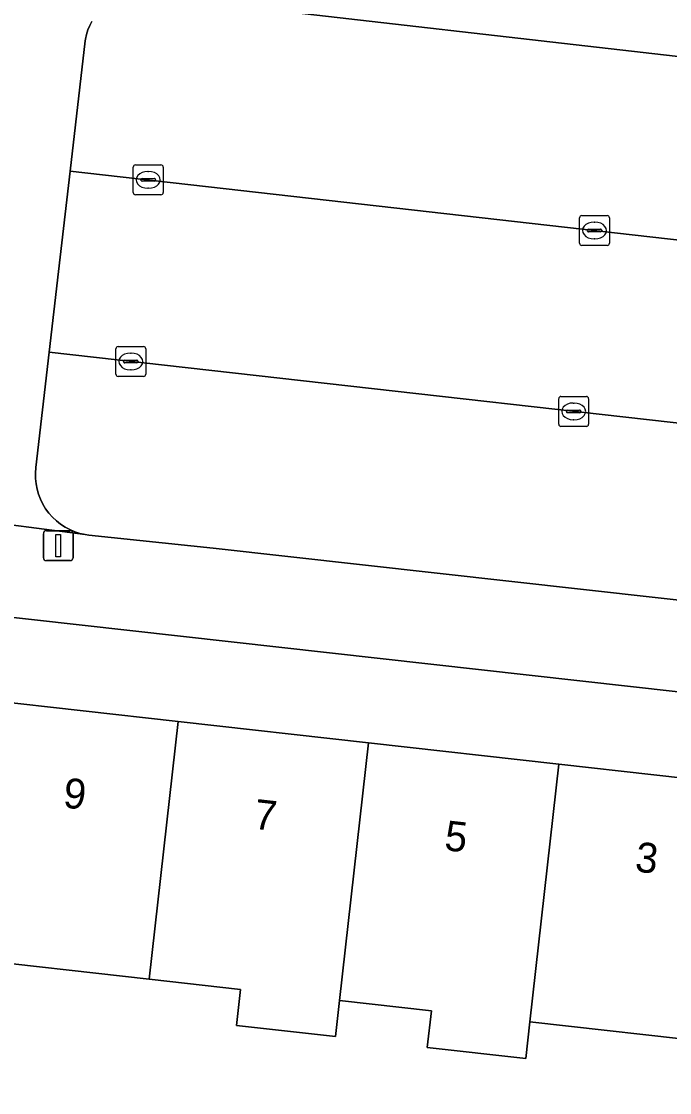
# Model space of a CAD drawing. Extents: x 161928 to 163071, y 386474 to 387428.
# Drawn here: x 162798.8 to 162820.46, y 387183.29 to 387219.1 of the extents above; entities that cross this region are included whole.
import ezdxf

# ---------------------------------------------------------------- set-up
doc = ezdxf.new("R2010")
doc.units = 0
for name, color, linetype in [('IMGEO_Erf', 7, 'Continuous'), ('IMGEO_Kolk', 7, 'Continuous'), ('IMGEO_Lichtmast', 7, 'Continuous'), ('IMGEO_Pand', 7, 'Continuous'), ('IMGEO_Pand_nummerreeks', 7, 'Continuous'), ('IMGEO_Parkeervlak_open', 7, 'Continuous'), ('IMGEO_Rijbaan_lokaal_open', 7, 'Continuous'), ('IMGEO_Voetpad_open', 7, 'Continuous')]:
    doc.layers.add(name, color=color, linetype=linetype)

msp = doc.modelspace()

# ---------------------------------------------------------------- linework, layer by layer
at = {"layer": 'IMGEO_Erf'}
for points in [[(162829.114, 387195.747), (162772.429, 387202.09)], [(162797.677, 387196.405), (162804.037, 387195.691), (162810.397, 387194.978), (162816.757, 387194.265), (162823.117, 387193.552)], [(162829.711, 387172.682), (162831.314, 387187.051), (162831.181, 387187.066), (162829.156, 387187.299), (162828.746, 387183.741), (162828.474, 387183.772), (162828.527, 387184.232), (162822.152, 387184.944), (162815.791, 387185.655), (162815.653, 387184.428), (162812.365, 387184.797), (162812.502, 387186.023), (162809.431, 387186.366), (162809.296, 387185.163), (162805.989, 387185.534), (162806.124, 387186.735), (162803.071, 387187.076), (162796.711, 387187.787)]]:
    msp.add_lwpolyline(points, dxfattribs=at)
at = {"layer": 'IMGEO_Kolk'}
for p, q in [((162802.535, 387213.375), (162802.535, 387214.227)), ((162802.61, 387214.301), (162803.462, 387214.301)), ((162803.536, 387214.227), (162803.536, 387213.375)), ((162802.794, 387213.795), (162802.794, 387213.807)), ((162802.837, 387213.844), (162803.235, 387213.844)), ((162803.023, 387214.081), (162803.048, 387214.081)), ((162803.278, 387213.807), (162803.278, 387213.795)), ((162803.232, 387213.758), (162802.834, 387213.758)), ((162803.046, 387213.521), (162803.021, 387213.521)), ((162803.462, 387213.301), (162802.61, 387213.301)), ((162817.453, 387211.683), (162817.453, 387212.535)), ((162817.528, 387212.609), (162818.38, 387212.609)), ((162817.941, 387212.389), (162817.966, 387212.389)), ((162818.454, 387212.535), (162818.454, 387211.683)), ((162817.712, 387212.103), (162817.712, 387212.115)), ((162818.15, 387212.066), (162817.752, 387212.066)), ((162817.755, 387212.152), (162818.153, 387212.152)), ((162818.196, 387212.115), (162818.196, 387212.103)), ((162817.964, 387211.829), (162817.939, 387211.829)), ((162818.38, 387211.609), (162817.528, 387211.609)), ((162801.953, 387207.302), (162801.953, 387208.154)), ((162802.028, 387208.228), (162802.88, 387208.228)), ((162802.954, 387208.154), (162802.954, 387207.302)), ((162802.212, 387207.722), (162802.212, 387207.734)), ((162802.65, 387207.685), (162802.252, 387207.685)), ((162802.255, 387207.771), (162802.653, 387207.771)), ((162802.441, 387208.008), (162802.466, 387208.008)), ((162802.696, 387207.734), (162802.696, 387207.722)), ((162802.464, 387207.448), (162802.439, 387207.448)), ((162802.88, 387207.228), (162802.028, 387207.228)), ((162816.757, 387205.634), (162816.757, 387206.486)), ((162816.832, 387206.56), (162817.684, 387206.56)), ((162817.245, 387206.34), (162817.27, 387206.34)), ((162817.758, 387206.486), (162817.758, 387205.634)), ((162817.016, 387206.054), (162817.016, 387206.066)), ((162817.454, 387206.017), (162817.056, 387206.017)), ((162817.059, 387206.103), (162817.457, 387206.103)), ((162817.5, 387206.066), (162817.5, 387206.054)), ((162817.684, 387205.56), (162816.832, 387205.56)), ((162817.268, 387205.78), (162817.243, 387205.78))]:
    msp.add_line(p, q, dxfattribs=at)
for points in [[(162802.535, 387213.375), (162802.535, 387214.227)], [(162802.61, 387214.301), (162803.462, 387214.301)], [(162803.536, 387214.227), (162803.536, 387213.375)], [(162803.462, 387213.301), (162802.61, 387213.301)], [(162817.453, 387211.683), (162817.453, 387212.535)], [(162817.528, 387212.609), (162818.38, 387212.609)], [(162818.454, 387212.535), (162818.454, 387211.683)], [(162818.38, 387211.609), (162817.528, 387211.609)], [(162801.953, 387207.302), (162801.953, 387208.154)], [(162802.028, 387208.228), (162802.88, 387208.228)], [(162802.954, 387208.154), (162802.954, 387207.302)], [(162802.88, 387207.228), (162802.028, 387207.228)], [(162816.757, 387205.634), (162816.757, 387206.486)], [(162816.832, 387206.56), (162817.684, 387206.56)], [(162817.758, 387206.486), (162817.758, 387205.634)], [(162817.684, 387205.56), (162816.832, 387205.56)]]:
    msp.add_lwpolyline(points, dxfattribs=at)
for centre, radius, start, end in [((162802.612, 387214.225), 0.0765, 91.552, 178.448), ((162802.612, 387214.225), 0.0765, 91.552, 178.448), ((162803.46, 387214.225), 0.0765, 1.552, 88.448), ((162803.46, 387214.225), 0.0765, 1.552, 88.448), ((162802.834, 387213.804), 0.0403, 85.8775, 175.7526), ((162802.831, 387213.794), 0.0366, 178.938, 274.7102), ((162803.235, 387213.801), 0.043, 264.8664, 352.4533), ((162803.239, 387213.806), 0.0386, 1.7309, 96.639), ((162802.612, 387213.377), 0.0765, 181.552, 268.448), ((162802.612, 387213.377), 0.0765, 181.552, 268.448), ((162803.46, 387213.377), 0.0765, 271.552, 358.448), ((162803.46, 387213.377), 0.0765, 271.552, 358.448), ((162817.53, 387212.533), 0.0765, 91.552, 178.448), ((162817.53, 387212.533), 0.0765, 91.552, 178.448), ((162818.378, 387212.533), 0.0765, 1.552, 88.448), ((162818.378, 387212.533), 0.0765, 1.552, 88.448), ((162817.752, 387212.112), 0.0403, 85.8775, 175.7526), ((162817.749, 387212.102), 0.0366, 178.938, 274.7102), ((162818.153, 387212.109), 0.043, 264.8664, 352.4533), ((162818.157, 387212.114), 0.0386, 1.7309, 96.639), ((162817.53, 387211.685), 0.0765, 181.552, 268.448), ((162817.53, 387211.685), 0.0765, 181.552, 268.448), ((162818.378, 387211.685), 0.0765, 271.552, 358.448), ((162818.378, 387211.685), 0.0765, 271.552, 358.448), ((162802.03, 387208.152), 0.0765, 91.552, 178.448), ((162802.03, 387208.152), 0.0765, 91.552, 178.448), ((162802.878, 387208.152), 0.0765, 1.552, 88.448), ((162802.878, 387208.152), 0.0765, 1.552, 88.448), ((162802.252, 387207.731), 0.0403, 85.8775, 175.7526), ((162802.249, 387207.721), 0.0366, 178.938, 274.7102), ((162802.653, 387207.728), 0.043, 264.8664, 352.4533), ((162802.657, 387207.733), 0.0386, 1.7309, 96.639), ((162802.03, 387207.304), 0.0765, 181.552, 268.448), ((162802.03, 387207.304), 0.0765, 181.552, 268.448), ((162802.878, 387207.304), 0.0765, 271.552, 358.448), ((162802.878, 387207.304), 0.0765, 271.552, 358.448), ((162816.834, 387206.484), 0.0765, 91.552, 178.448), ((162816.834, 387206.484), 0.0765, 91.552, 178.448), ((162817.682, 387206.484), 0.0765, 1.552, 88.448), ((162817.682, 387206.484), 0.0765, 1.552, 88.448), ((162817.056, 387206.063), 0.0403, 85.8775, 175.7526), ((162817.053, 387206.053), 0.0366, 178.938, 274.7102), ((162817.457, 387206.06), 0.043, 264.8664, 352.4533), ((162817.461, 387206.065), 0.0386, 1.7309, 96.639), ((162816.834, 387205.636), 0.0765, 181.552, 268.448), ((162816.834, 387205.636), 0.0765, 181.552, 268.448), ((162817.682, 387205.636), 0.0765, 271.552, 358.448), ((162817.682, 387205.636), 0.0765, 271.552, 358.448)]:
    msp.add_arc(centre, radius, start, end, dxfattribs=at)
for centre, major_axis, ratio, start_param, end_param in [((162803.022, 387213.801), (-0.387, 0.002), 0.722429, 4.712389, 7.853982), ((162803.047, 387213.801), (-0.39, 0.002), 0.717154, 1.570796, 4.712389), ((162817.94, 387212.109), (-0.387, 0.002), 0.722429, 4.712389, 7.853982), ((162817.965, 387212.109), (-0.39, 0.002), 0.717154, 1.570796, 4.712389), ((162802.44, 387207.728), (-0.387, 0.002), 0.722429, 4.712389, 7.853982), ((162802.465, 387207.728), (-0.39, 0.002), 0.717154, 1.570796, 4.712389), ((162817.244, 387206.06), (-0.387, 0.002), 0.722429, 4.712389, 7.853982), ((162817.269, 387206.06), (-0.39, 0.002), 0.717154, 1.570796, 4.712389)]:
    msp.add_ellipse(centre, major_axis=major_axis, ratio=ratio, start_param=start_param, end_param=end_param, dxfattribs=at)
at = {"layer": 'IMGEO_Lichtmast'}
for p, q in [((162799.533, 387201.17), (162799.533, 387201.97)), ((162799.533, 387201.97), (162799.533, 387201.17)), ((162799.633, 387202.07), (162800.423, 387202.07)), ((162800.423, 387202.07), (162799.633, 387202.07)), ((162800.523, 387201.97), (162800.523, 387201.17)), ((162800.523, 387201.17), (162800.523, 387201.97)), ((162800.423, 387201.07), (162799.633, 387201.07)), ((162799.633, 387201.07), (162800.423, 387201.07))]:
    msp.add_line(p, q, dxfattribs=at)
msp.add_lwpolyline([(162799.953, 387201.945), (162800.103, 387201.945), (162800.103, 387201.195), (162799.953, 387201.195), (162799.953, 387201.945)], dxfattribs=at)
for centre, start, end in [((162799.633, 387201.97), 90, 180), ((162799.633, 387201.97), 90, 180), ((162800.423, 387201.97), 0, 90), ((162800.423, 387201.97), 360, 90), ((162799.633, 387201.17), 180, 270), ((162799.633, 387201.17), 180, 270), ((162800.423, 387201.17), 270, 0), ((162800.423, 387201.17), 270, 0)]:
    msp.add_arc(centre, 0.1, start, end, dxfattribs=at)
at = {"layer": 'IMGEO_Pand'}
for points in [[(162797.677, 387196.405), (162796.711, 387187.787), (162803.071, 387187.076), (162804.037, 387195.691)], [(162810.397, 387194.978), (162804.037, 387195.691), (162803.071, 387187.076), (162806.124, 387186.735), (162805.989, 387185.534), (162809.296, 387185.163), (162809.431, 387186.366)], [(162816.757, 387194.265), (162810.397, 387194.978), (162809.431, 387186.366), (162812.502, 387186.023), (162812.365, 387184.797), (162815.653, 387184.428), (162815.791, 387185.655)], [(162816.757, 387194.265), (162815.791, 387185.655), (162822.152, 387184.944), (162823.117, 387193.552)]]:
    msp.add_lwpolyline(points, close=True, dxfattribs=at)
at = {"layer": 'IMGEO_Parkeervlak_open'}
for points in [[(162822.986, 387217.665), (162802.919, 387219.972)], [(162801.155, 387219.101), (162801.08, 387218.96), (162801.018, 387218.812), (162800.969, 387218.659), (162800.935, 387218.503), (162800.926, 387218.447), (162800.425, 387214.096), (162830.129, 387210.727)], [(162829.777, 387204.65), (162799.727, 387208.037), (162799.283, 387204.18), (162799.268, 387204), (162799.27, 387203.82), (162799.287, 387203.641), (162799.321, 387203.464), (162799.37, 387203.29), (162799.435, 387203.122), (162799.514, 387202.96), (162799.607, 387202.806), (162799.714, 387202.661), (162799.834, 387202.526), (162799.965, 387202.402), (162800.106, 387202.29), (162800.257, 387202.192), (162800.416, 387202.107), (162800.582, 387202.037), (162800.754, 387201.982), (162800.93, 387201.942), (162801.046, 387201.925), (162805.202, 387201.487), (162825.077, 387199.274)]]:
    msp.add_lwpolyline(points, dxfattribs=at)
at = {"layer": 'IMGEO_Rijbaan_lokaal_open'}
msp.add_lwpolyline([(162800.425, 387214.096), (162800.039, 387210.742), (162799.727, 387208.037), (162829.777, 387204.65), (162833.242, 387204.377), (162833.926, 387210.437), (162830.129, 387210.727)], close=True, dxfattribs=at)
at = {"layer": 'IMGEO_Voetpad_open'}
for points in [[(162802.919, 387219.972), (162822.986, 387217.665)], [(162795.437, 387202.66), (162800.93, 387201.942), (162800.754, 387201.982), (162800.582, 387202.037), (162800.416, 387202.107), (162800.257, 387202.192), (162800.106, 387202.29), (162799.965, 387202.402), (162799.834, 387202.526), (162799.714, 387202.661), (162799.607, 387202.806), (162799.514, 387202.96), (162799.435, 387203.122), (162799.37, 387203.29), (162799.321, 387203.464), (162799.287, 387203.641), (162799.27, 387203.82), (162799.268, 387204), (162799.283, 387204.18), (162799.727, 387208.037), (162800.039, 387210.742), (162800.425, 387214.096), (162800.926, 387218.447), (162800.935, 387218.503), (162800.969, 387218.659), (162801.018, 387218.812), (162801.08, 387218.96), (162801.155, 387219.101)], [(162825.077, 387199.274), (162805.202, 387201.487), (162801.046, 387201.925), (162800.93, 387201.942), (162795.437, 387202.66)], [(162772.429, 387202.09), (162829.114, 387195.747)]]:
    msp.add_lwpolyline(points, dxfattribs=at)

# ---------------------------------------------------------------- texts
at = {"layer": 'IMGEO_Pand_nummerreeks'}
for s, rotation, p in [('9', 353.6024, (162800.163, 387192.825)), ('7', 353.6001, (162806.535, 387192.111)), ('5', 353.6001, (162812.907, 387191.396)), ('3', 353.6024, (162819.28, 387190.682))]:
    msp.add_text(s, height=1, rotation=rotation, dxfattribs=at).set_placement(p)

doc.saveas('drawing.dxf')
